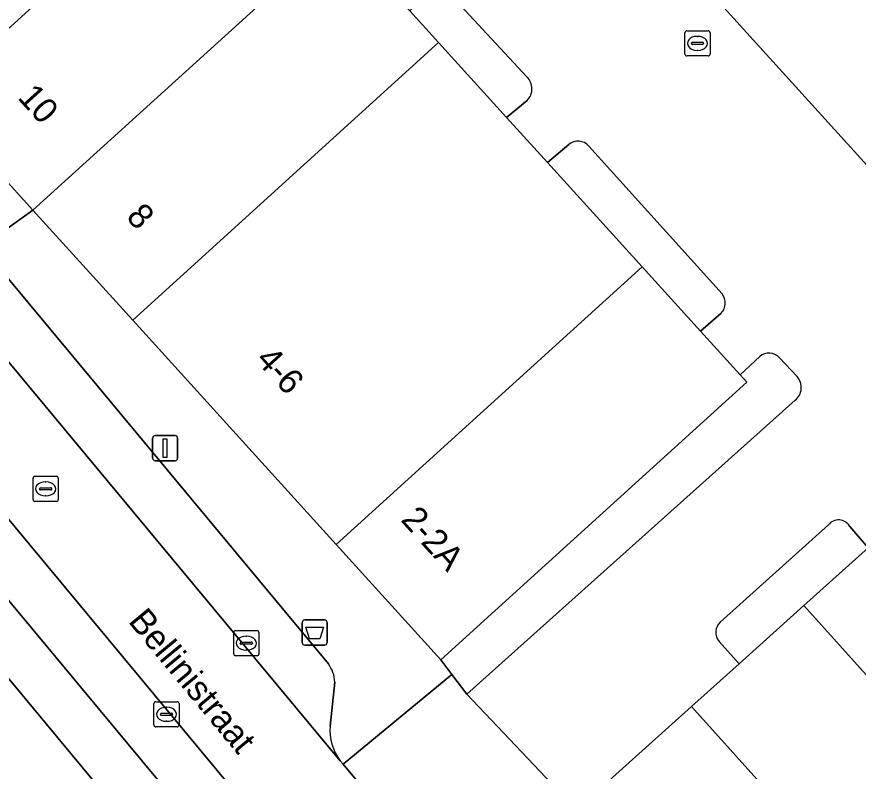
# Model space of a CAD drawing. Extents: x 159039 to 160102, y 381214 to 382524.
# Drawn here: x 159707.98 to 159741.44, y 381954.1 to 381984.1 of the extents above; entities that cross this region are included whole.
import ezdxf

# ---------------------------------------------------------------- set-up
doc = ezdxf.new("R2010")
doc.units = 0
for name, color, linetype in [('IMGEO_Afvalbak', 7, 'Continuous'), ('IMGEO_Kolk', 7, 'Continuous'), ('IMGEO_Lichtmast', 7, 'Continuous'), ('IMGEO_Openbare_ruimte_label', 7, 'Continuous'), ('IMGEO_Pand', 7, 'Continuous'), ('IMGEO_Pand_nummerreeks', 7, 'Continuous'), ('IMGEO_Parkeervlak_open', 7, 'Continuous'), ('IMGEO_Rijbaan_lokaal_open', 7, 'Continuous'), ('IMGEO_Rioolput', 7, 'Continuous'), ('IMGEO_Voetpad_open', 7, 'Continuous')]:
    doc.layers.add(name, color=color, linetype=linetype)

msp = doc.modelspace()

# ---------------------------------------------------------------- linework, layer by layer
at = {"layer": 'IMGEO_Afvalbak'}
for p, q in [((159719.328, 381959.216), (159719.328, 381960.016)), ((159719.328, 381960.016), (159719.328, 381959.216)), ((159719.428, 381960.116), (159720.218, 381960.116)), ((159720.218, 381960.116), (159719.428, 381960.116)), ((159720.318, 381960.016), (159720.318, 381959.216)), ((159720.318, 381959.216), (159720.318, 381960.016)), ((159720.218, 381959.116), (159719.428, 381959.116)), ((159719.428, 381959.116), (159720.218, 381959.116))]:
    msp.add_line(p, q, dxfattribs=at)
msp.add_lwpolyline([(159719.471, 381959.83), (159720.175, 381959.83), (159720.026, 381959.36), (159719.62, 381959.36), (159719.471, 381959.83)], dxfattribs=at)
for centre, start, end in [((159719.428, 381960.016), 90, 180), ((159719.428, 381960.016), 90, 180), ((159720.218, 381960.016), 0, 90), ((159720.218, 381960.016), 360, 90), ((159719.428, 381959.216), 180, 270), ((159719.428, 381959.216), 180, 270), ((159720.218, 381959.216), 270, 0), ((159720.218, 381959.216), 270, 0)]:
    msp.add_arc(centre, 0.1, start, end, dxfattribs=at)
at = {"layer": 'IMGEO_Kolk'}
for p, q in [((159734.551, 381982.622), (159734.551, 381983.474)), ((159734.626, 381983.548), (159735.478, 381983.548)), ((159735.552, 381983.474), (159735.552, 381982.622)), ((159734.81, 381983.042), (159734.81, 381983.054)), ((159734.853, 381983.091), (159735.251, 381983.091)), ((159735.039, 381983.328), (159735.064, 381983.328)), ((159735.294, 381983.054), (159735.294, 381983.042)), ((159735.248, 381983.005), (159734.85, 381983.005)), ((159735.062, 381982.768), (159735.037, 381982.768)), ((159735.478, 381982.548), (159734.626, 381982.548)), ((159716.604, 381958.765), (159716.604, 381959.617)), ((159716.679, 381959.691), (159717.531, 381959.691)), ((159717.605, 381959.617), (159717.605, 381958.765)), ((159717.092, 381959.471), (159717.117, 381959.471)), ((159716.863, 381959.185), (159716.863, 381959.197)), ((159717.301, 381959.148), (159716.903, 381959.148)), ((159716.906, 381959.234), (159717.304, 381959.234)), ((159717.115, 381958.911), (159717.09, 381958.911)), ((159717.347, 381959.197), (159717.347, 381959.185)), ((159717.531, 381958.691), (159716.679, 381958.691)), ((159713.43, 381955.938), (159713.43, 381956.79)), ((159713.505, 381956.864), (159714.357, 381956.864)), ((159713.918, 381956.644), (159713.943, 381956.644)), ((159714.431, 381956.79), (159714.431, 381955.938)), ((159713.689, 381956.358), (159713.689, 381956.37)), ((159714.127, 381956.321), (159713.729, 381956.321)), ((159713.732, 381956.407), (159714.13, 381956.407)), ((159714.173, 381956.37), (159714.173, 381956.358)), ((159713.941, 381956.084), (159713.916, 381956.084)), ((159714.357, 381955.864), (159713.505, 381955.864))]:
    msp.add_line(p, q, dxfattribs=at)
for points in [[(159734.551, 381982.622), (159734.551, 381983.474)], [(159734.626, 381983.548), (159735.478, 381983.548)], [(159735.552, 381983.474), (159735.552, 381982.622)], [(159735.478, 381982.548), (159734.626, 381982.548)], [(159716.604, 381958.765), (159716.604, 381959.617)], [(159716.679, 381959.691), (159717.531, 381959.691)], [(159717.605, 381959.617), (159717.605, 381958.765)], [(159717.531, 381958.691), (159716.679, 381958.691)], [(159713.43, 381955.938), (159713.43, 381956.79)], [(159713.505, 381956.864), (159714.357, 381956.864)], [(159714.431, 381956.79), (159714.431, 381955.938)], [(159714.357, 381955.864), (159713.505, 381955.864)]]:
    msp.add_lwpolyline(points, dxfattribs=at)
for centre, radius, start, end in [((159734.628, 381983.472), 0.0765, 91.552, 178.448), ((159734.628, 381983.472), 0.0765, 91.552, 178.448), ((159735.476, 381983.472), 0.0765, 1.552, 88.448), ((159735.476, 381983.472), 0.0765, 1.552, 88.448), ((159734.85, 381983.051), 0.0403, 85.8775, 175.7526), ((159734.847, 381983.041), 0.0366, 178.938, 274.7102), ((159735.251, 381983.048), 0.043, 264.8664, 352.4533), ((159735.255, 381983.053), 0.0386, 1.7309, 96.639), ((159734.628, 381982.624), 0.0765, 181.552, 268.448), ((159734.628, 381982.624), 0.0765, 181.552, 268.448), ((159735.476, 381982.624), 0.0765, 271.552, 358.448), ((159735.476, 381982.624), 0.0765, 271.552, 358.448), ((159716.681, 381959.615), 0.0765, 91.552, 178.448), ((159716.681, 381959.615), 0.0765, 91.552, 178.448), ((159717.529, 381959.615), 0.0765, 1.552, 88.448), ((159717.529, 381959.615), 0.0765, 1.552, 88.448), ((159716.903, 381959.194), 0.0403, 85.8775, 175.7526), ((159716.9, 381959.184), 0.0366, 178.938, 274.7102), ((159717.304, 381959.191), 0.043, 264.8664, 352.4533), ((159717.308, 381959.196), 0.0386, 1.7309, 96.639), ((159716.681, 381958.767), 0.0765, 181.552, 268.448), ((159716.681, 381958.767), 0.0765, 181.552, 268.448), ((159717.529, 381958.767), 0.0765, 271.552, 358.448), ((159717.529, 381958.767), 0.0765, 271.552, 358.448), ((159713.507, 381956.788), 0.0765, 91.552, 178.448), ((159713.507, 381956.788), 0.0765, 91.552, 178.448), ((159714.355, 381956.788), 0.0765, 1.552, 88.448), ((159714.355, 381956.788), 0.0765, 1.552, 88.448), ((159713.729, 381956.367), 0.0403, 85.8775, 175.7526), ((159713.726, 381956.357), 0.0366, 178.938, 274.7102), ((159714.13, 381956.364), 0.043, 264.8664, 352.4533), ((159714.134, 381956.369), 0.0386, 1.7309, 96.639), ((159713.507, 381955.94), 0.0765, 181.552, 268.448), ((159713.507, 381955.94), 0.0765, 181.552, 268.448), ((159714.355, 381955.94), 0.0765, 271.552, 358.448), ((159714.355, 381955.94), 0.0765, 271.552, 358.448)]:
    msp.add_arc(centre, radius, start, end, dxfattribs=at)
for centre, major_axis, ratio, start_param, end_param in [((159735.038, 381983.048), (-0.387, 0.002), 0.722429, 4.712389, 7.853982), ((159735.063, 381983.048), (-0.39, 0.002), 0.717154, 1.570796, 4.712389), ((159717.091, 381959.191), (-0.387, 0.002), 0.722429, 4.712389, 7.853982), ((159717.116, 381959.191), (-0.39, 0.002), 0.717154, 1.570796, 4.712389), ((159713.917, 381956.364), (-0.387, 0.002), 0.722429, 4.712389, 7.853982), ((159713.942, 381956.364), (-0.39, 0.002), 0.717154, 1.570796, 4.712389)]:
    msp.add_ellipse(centre, major_axis=major_axis, ratio=ratio, start_param=start_param, end_param=end_param, dxfattribs=at)
at = {"layer": 'IMGEO_Lichtmast'}
for p, q in [((159713.379, 381966.551), (159713.379, 381967.351)), ((159713.379, 381967.351), (159713.379, 381966.551)), ((159713.479, 381967.451), (159714.269, 381967.451)), ((159714.269, 381967.451), (159713.479, 381967.451)), ((159714.369, 381967.351), (159714.369, 381966.551)), ((159714.369, 381966.551), (159714.369, 381967.351)), ((159714.269, 381966.451), (159713.479, 381966.451)), ((159713.479, 381966.451), (159714.269, 381966.451))]:
    msp.add_line(p, q, dxfattribs=at)
msp.add_lwpolyline([(159713.799, 381967.326), (159713.949, 381967.326), (159713.949, 381966.576), (159713.799, 381966.576), (159713.799, 381967.326)], dxfattribs=at)
for centre, start, end in [((159713.479, 381967.351), 90, 180), ((159713.479, 381967.351), 90, 180), ((159714.269, 381967.351), 0, 90), ((159714.269, 381967.351), 360, 90), ((159713.479, 381966.551), 180, 270), ((159713.479, 381966.551), 180, 270), ((159714.269, 381966.551), 270, 0), ((159714.269, 381966.551), 270, 0)]:
    msp.add_arc(centre, 0.1, start, end, dxfattribs=at)
at = {"layer": 'IMGEO_Pand'}
for points in [[(159716.746, 381991.903), (159714.62, 381994.246), (159712.586, 381996.515), (159704.573, 381989.245), (159700.406, 381985.465), (159704.579, 381980.865)], [(159736.302, 381993.325), (159731.837, 381989.178), (159739.985, 381980.196), (159747.37, 381972.054), (159759.332, 381982.905), (159759.117, 381983.142), (159758.873, 381982.92), (159757.663, 381984.253), (159756.7, 381983.38), (159754.839, 381985.431), (159760.772, 381990.813), (159756.584, 381995.459), (159744.344, 381984.424)], [(159716.746, 381991.903), (159704.579, 381980.865), (159708.616, 381976.415), (159720.784, 381987.454), (159720.037, 381988.277)], [(159720.784, 381987.454), (159708.616, 381976.415), (159712.586, 381972.039), (159724.754, 381983.078), (159723.608, 381984.342), (159722.538, 381985.521)], [(159732.848, 381974.16), (159729.083, 381978.308), (159727.452, 381980.105), (159724.754, 381983.078), (159712.586, 381972.039), (159720.678, 381963.119)], [(159732.848, 381974.16), (159720.678, 381963.119), (159724.842, 381958.529), (159737.013, 381969.57), (159736.75, 381969.86), (159735.165, 381971.606)], [(159739.285, 381960.689), (159749.804, 381948.983), (159754.27, 381952.996), (159743.751, 381964.701), (159741.845, 381962.989)], [(159739.285, 381960.689), (159736.708, 381958.374), (159734.818, 381956.675), (159745.337, 381944.97), (159749.804, 381948.983)], [(159702.928, 381953.822), (159708.282, 381947.367), (159709.176, 381948.109), (159713.024, 381951.3), (159707.671, 381957.755)], [(159734.818, 381956.675), (159730.24, 381952.562), (159732.944, 381949.496), (159740.758, 381940.855), (159745.337, 381944.97)]]:
    msp.add_lwpolyline(points, close=True, dxfattribs=at)
at = {"layer": 'IMGEO_Parkeervlak_open'}
for points in [[(159702.766, 381976.228), (159705.683, 381972.724), (159720.837, 381954.517)], [(159720.369, 381958.364), (159706.568, 381974.955)], [(159718.361, 381951.223), (159702.968, 381969.751)], [(159703.439, 381965.942), (159714.681, 381952.43)], [(159720.436, 381955.893), (159720.624, 381957.641)]]:
    msp.add_lwpolyline(points, dxfattribs=at)
for centre, radius, start, end in [((159719.346, 381957.597), 1.278, 1.9783, 36.8769), ((159722.444, 381955.732), 2.014, 175.4048, 217.09)]:
    msp.add_arc(centre, radius, start, end, dxfattribs=at)
at = {"layer": 'IMGEO_Rijbaan_lokaal_open'}
for points in [[(159744.812, 381967.985), (159748.261, 381971.052), (159747.37, 381972.054), (159739.985, 381980.196), (159731.837, 381989.178), (159736.302, 381993.325), (159735.529, 381994.181), (159732.334, 381997.723), (159730.28, 382000), (159728.247, 382002.253), (159726.108, 382004.625), (159723.812, 382002.55), (159721.512, 382000.473), (159719.213, 381998.395), (159716.913, 381996.318), (159714.62, 381994.246), (159716.746, 381991.903), (159720.037, 381988.277), (159720.714, 381988.894)], [(159725.113, 381985.132), (159728.267, 381981.715)], [(159728.273, 381980.777), (159727.452, 381980.105), (159729.083, 381978.308), (159729.93, 381979.021)], [(159730.735, 381978.965), (159736.029, 381973.087)], [(159725.738, 381948.627), (159720.952, 381954.379), (159720.837, 381954.517), (159705.683, 381972.724), (159702.677, 381970.099), (159702.968, 381969.751), (159718.361, 381951.223)], [(159735.999, 381972.312), (159735.165, 381971.606), (159736.75, 381969.86), (159737.526, 381970.59)], [(159738.313, 381970.547), (159739.02, 381969.794)], [(159738.939, 381968.855), (159725.88, 381957.169), (159730.24, 381952.562), (159734.818, 381956.675), (159736.708, 381958.374), (159735.915, 381959.257)], [(159741.108, 381963.839), (159741.845, 381962.989), (159743.751, 381964.701), (159745.564, 381966.33), (159744.846, 381967.171)], [(159735.957, 381960.031), (159740.257, 381963.894)]]:
    msp.add_lwpolyline(points, dxfattribs=at)
for centre, radius, start, end in [((159727.814, 381981.243), 0.654, 314.5903, 46.1426), ((159730.304, 381978.578), 0.58, 41.9251, 130.1162), ((159735.548, 381972.718), 0.607, 318.0538, 37.5126), ((159737.897, 381970.163), 0.566, 42.7465, 130.9987), ((159738.53, 381969.363), 0.652, 308.8163, 41.3232), ((159740.664, 381963.587), 0.51, 29.6248, 142.9795), ((159736.331, 381959.623), 0.554, 132.4708, 221.3172)]:
    msp.add_arc(centre, radius, start, end, dxfattribs=at)
at = {"layer": 'IMGEO_Rioolput'}
for p, q in [((159708.622, 381964.904), (159708.622, 381965.756)), ((159708.697, 381965.83), (159709.549, 381965.83)), ((159709.11, 381965.61), (159709.135, 381965.61)), ((159709.623, 381965.756), (159709.623, 381964.904)), ((159708.881, 381965.324), (159708.881, 381965.336)), ((159709.319, 381965.287), (159708.921, 381965.287)), ((159708.924, 381965.373), (159709.322, 381965.373)), ((159709.365, 381965.336), (159709.365, 381965.324)), ((159709.133, 381965.05), (159709.108, 381965.05)), ((159709.549, 381964.83), (159708.697, 381964.83))]:
    msp.add_line(p, q, dxfattribs=at)
for points in [[(159708.622, 381964.904), (159708.622, 381965.756)], [(159708.697, 381965.83), (159709.549, 381965.83)], [(159709.623, 381965.756), (159709.623, 381964.904)], [(159709.549, 381964.83), (159708.697, 381964.83)]]:
    msp.add_lwpolyline(points, dxfattribs=at)
for centre, radius, start, end in [((159708.699, 381965.754), 0.0765, 91.552, 178.448), ((159708.699, 381965.754), 0.0765, 91.552, 178.448), ((159709.547, 381965.754), 0.0765, 1.552, 88.448), ((159709.547, 381965.754), 0.0765, 1.552, 88.448), ((159708.921, 381965.333), 0.0403, 85.8775, 175.7526), ((159708.918, 381965.323), 0.0366, 178.938, 274.7102), ((159709.322, 381965.33), 0.043, 264.8664, 352.4533), ((159709.326, 381965.335), 0.0386, 1.7309, 96.639), ((159708.699, 381964.906), 0.0765, 181.552, 268.448), ((159708.699, 381964.906), 0.0765, 181.552, 268.448), ((159709.547, 381964.906), 0.0765, 271.552, 358.448), ((159709.547, 381964.906), 0.0765, 271.552, 358.448)]:
    msp.add_arc(centre, radius, start, end, dxfattribs=at)
for centre, major_axis, ratio, start_param, end_param in [((159709.109, 381965.33), (-0.387, 0.002), 0.722429, 4.712389, 7.853982), ((159709.134, 381965.33), (-0.39, 0.002), 0.717154, 1.570796, 4.712389)]:
    msp.add_ellipse(centre, major_axis=major_axis, ratio=ratio, start_param=start_param, end_param=end_param, dxfattribs=at)
at = {"layer": 'IMGEO_Voetpad_open'}
for points in [[(159728.267, 381981.715), (159725.113, 381985.132)], [(159724.235, 381984.963), (159723.608, 381984.342), (159724.754, 381983.078), (159727.452, 381980.105), (159728.273, 381980.777)], [(159706.568, 381974.955), (159708.616, 381976.415), (159704.579, 381980.865)], [(159729.93, 381979.021), (159729.083, 381978.308), (159732.848, 381974.16), (159735.165, 381971.606), (159735.999, 381972.312)], [(159736.029, 381973.087), (159730.735, 381978.965)], [(159712.586, 381972.039), (159708.616, 381976.415), (159706.568, 381974.955), (159720.369, 381958.364)], [(159720.837, 381954.517), (159720.952, 381954.379), (159725.283, 381957.951), (159724.842, 381958.529), (159720.678, 381963.119), (159712.586, 381972.039)], [(159737.526, 381970.59), (159736.75, 381969.86), (159737.013, 381969.57), (159724.842, 381958.529), (159725.283, 381957.951), (159725.88, 381957.169), (159738.939, 381968.855)], [(159739.02, 381969.794), (159738.313, 381970.547)], [(159714.681, 381952.43), (159703.439, 381965.942)], [(159735.915, 381959.257), (159736.708, 381958.374), (159739.285, 381960.689), (159741.845, 381962.989), (159741.108, 381963.839)], [(159740.257, 381963.894), (159735.957, 381960.031)], [(159703.542, 381962.407), (159707.059, 381958.511), (159707.671, 381957.755), (159713.024, 381951.3), (159714.054, 381950.076), (159717.568, 381945.902), (159719.275, 381943.847), (159720.293, 381942.588), (159725.527, 381936.12), (159726.52, 381934.891), (159731.888, 381928.431), (159733.97, 381925.903), (159736.218, 381927.963)], [(159720.624, 381957.641), (159720.436, 381955.893)]]:
    msp.add_lwpolyline(points, dxfattribs=at)
msp.add_lwpolyline([(159725.88, 381957.169), (159725.283, 381957.951), (159720.952, 381954.379), (159725.738, 381948.627), (159730.24, 381952.562)], close=True, dxfattribs=at)
for centre, radius, start, end in [((159727.814, 381981.243), 0.654, 314.5903, 46.1426), ((159730.304, 381978.578), 0.58, 41.9251, 130.1162), ((159735.548, 381972.718), 0.607, 318.0538, 37.5126), ((159737.897, 381970.163), 0.566, 42.7465, 130.9987), ((159738.53, 381969.363), 0.652, 308.8163, 41.3232), ((159740.664, 381963.587), 0.51, 29.6248, 142.9795), ((159736.331, 381959.623), 0.554, 132.4708, 221.3172), ((159719.346, 381957.597), 1.278, 1.9783, 36.8769), ((159722.444, 381955.732), 2.014, 175.4048, 217.09)]:
    msp.add_arc(centre, radius, start, end, dxfattribs=at)

# ---------------------------------------------------------------- texts
at = {"layer": 'IMGEO_Openbare_ruimte_label'}
msp.add_text('Bellinistraat', height=1, rotation=309.6442, dxfattribs=at).set_placement((159712.377, 381960.05))
at = {"layer": 'IMGEO_Pand_nummerreeks'}
for s, rotation, p in [('10', 312.214, (159707.974, 381980.873)), ('8', 312.2139, (159712.286, 381976.122)), ('4-6', 312.2139, (159717.441, 381970.438)), ('2-2A', 312.2139, (159723.214, 381964.076))]:
    msp.add_text(s, height=1, rotation=rotation, dxfattribs=at).set_placement(p)

doc.saveas('drawing.dxf')
